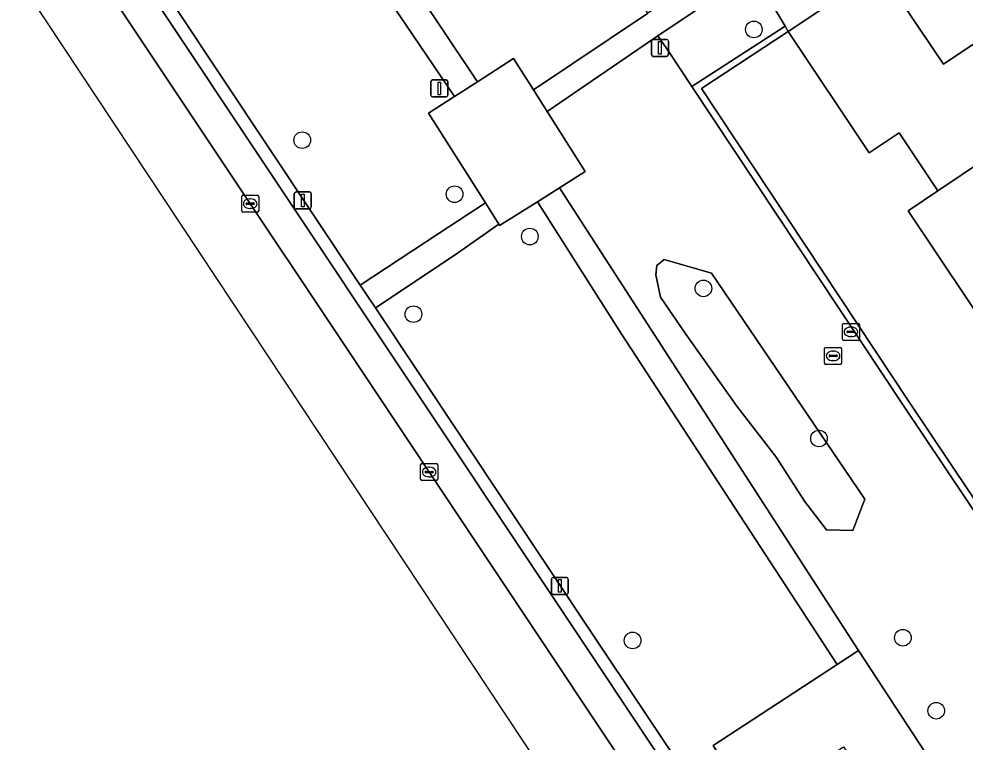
# Model space of a CAD drawing. Extents: x 158793 to 159888, y 384317 to 385256.
# Drawn here: x 158909.7 to 158965.3, y 384382.8 to 384425.3 of the extents above; entities that cross this region are included whole.
import ezdxf

# ---------------------------------------------------------------- set-up
doc = ezdxf.new("R2010")
doc.units = 0
for name, color, linetype in [('IMGEO_Boom', 7, 'Continuous'), ('IMGEO_Erf', 7, 'Continuous'), ('IMGEO_Groenvoorziening', 7, 'Continuous'), ('IMGEO_Haag', 7, 'Continuous'), ('IMGEO_Kolk', 7, 'Continuous'), ('IMGEO_Lichtmast', 7, 'Continuous'), ('IMGEO_Pand', 7, 'Continuous'), ('IMGEO_Parkeervlak_open', 7, 'Continuous'), ('IMGEO_Rijbaan_lokaal_gesloten', 7, 'Continuous'), ('IMGEO_Rioolput', 7, 'Continuous'), ('IMGEO_Voetpad_open', 7, 'Continuous')]:
    doc.layers.add(name, color=color, linetype=linetype)

msp = doc.modelspace()

# ---------------------------------------------------------------- linework, layer by layer
at = {"layer": 'IMGEO_Boom'}
for centre in [(158952.886, 384424.677), (158926.332, 384418.168), (158935.29, 384414.99), (158939.715, 384412.502), (158949.922, 384409.453), (158932.873, 384407.936), (158956.717, 384400.624), (158945.759, 384388.748), (158961.649, 384388.911), (158963.613, 384384.616)]:
    msp.add_circle(centre, 0.489, dxfattribs=at)
at = {"layer": 'IMGEO_Erf'}
for points in [[(158965.285, 384431.499), (158964.748, 384431.148), (158964.86, 384430.983), (158964.057, 384430.439), (158963.945, 384430.604), (158960.305, 384428.164), (158964.029, 384422.63), (158968.495, 384425.617), (158969.004, 384425.958)], [(158961.427, 384418.59), (158959.672, 384417.419), (158954.906, 384424.562), (158949.808, 384421.197), (158962.005, 384402.806), (158975.237, 384383.055), (158979.894, 384386.105), (158980.116, 384385.785), (158980.653, 384386.148), (158980.479, 384386.425), (158990.767, 384393.526), (158986.545, 384399.818), (158986.04, 384399.497), (158981.556, 384396.457), (158985.273, 384390.882), (158979.892, 384387.295), (158975.12, 384394.417), (158976.866, 384395.589), (158974.576, 384398.987), (158972.823, 384397.812), (158967.39, 384405.916), (158967.317, 384406.025), (158961.961, 384414.015), (158963.706, 384415.188)]]:
    msp.add_lwpolyline(points, close=True, dxfattribs=at)
at = {"layer": 'IMGEO_Groenvoorziening'}
for points in [[(158896.968, 384499.367), (158896.742, 384499.724), (158890.455, 384495.434), (158891.147, 384494.396), (158889.033, 384492.988), (158903.675, 384470.99), (158904.679, 384471.634), (158908.235, 384466.094), (158907.413, 384465.525), (158919.526, 384447.205), (158920.531, 384447.916), (158923.564, 384443.5), (158922.484, 384442.767), (158936.63, 384421.601), (158938.756, 384422.968), (158939.926, 384421.125), (158946.632, 384425.614), (158946.657, 384425.631), (158929.396, 384451.245), (158929.729, 384451.467), (158929.876, 384451.565), (158921.676, 384463.747), (158921.522, 384463.645), (158921.188, 384463.426)], [(158933.765, 384419.759), (158935.293, 384420.742), (158921.043, 384441.789), (158920.218, 384441.229), (158918.601, 384443.594), (158914.709, 384440.887), (158910.783, 384438.158), (158929.746, 384409.651), (158934.392, 384412.708), (158937.1, 384414.474)], [(158952.816, 384428.084), (158949.838, 384426.053), (158947.249, 384424.294), (158947.904, 384423.345), (158949.249, 384421.316), (158954.719, 384424.877)], [(158949.808, 384421.197), (158954.906, 384424.562), (158954.719, 384424.877), (158949.249, 384421.316), (158961.672, 384402.584), (158975.167, 384382.44), (158980.116, 384385.785), (158979.894, 384386.105), (158975.237, 384383.055), (158962.005, 384402.806)], [(158961.672, 384402.584), (158949.249, 384421.316), (158947.904, 384423.345), (158947.249, 384424.294), (158940.727, 384419.862), (158942.974, 384416.322), (158941.46, 384415.357), (158959.038, 384388.156), (158966.585, 384376.64), (158975.143, 384382.424), (158975.167, 384382.44)], [(158930.635, 384408.315), (158943.401, 384389.125), (158949.398, 384380.147), (158951.206, 384381.427), (158950.501, 384382.577), (158952.812, 384384.087), (158957.788, 384387.338), (158945.088, 384406.793), (158940.167, 384414.546), (158937.936, 384413.148), (158937.892, 384413.219), (158935.271, 384411.388)], [(158950.398, 384410.345), (158947.612, 384411.152), (158947.186, 384410.792), (158947.118, 384410.251), (158947.399, 384408.94), (158948.897, 384406.755), (158951.878, 384402.526), (158954.218, 384399.514), (158955.857, 384396.939), (158957.152, 384395.25), (158958.701, 384395.207), (158959.409, 384397.066)], [(158959.409, 384397.066), (158958.701, 384395.207), (158957.152, 384395.25), (158955.857, 384396.939), (158954.218, 384399.514), (158951.878, 384402.526), (158948.897, 384406.755), (158947.399, 384408.94), (158947.118, 384410.251), (158947.186, 384410.792), (158947.612, 384411.152), (158950.398, 384410.345)]]:
    msp.add_lwpolyline(points, close=True, dxfattribs=at)
at = {"layer": 'IMGEO_Haag'}
msp.add_lwpolyline([(158949.808, 384421.197), (158954.906, 384424.562), (158954.719, 384424.877), (158949.249, 384421.316), (158961.672, 384402.584), (158975.167, 384382.44), (158980.116, 384385.785), (158979.894, 384386.105), (158975.237, 384383.055), (158962.005, 384402.806)], close=True, dxfattribs=at)
at = {"layer": 'IMGEO_Kolk'}
for p, q in [((158922.772, 384414.006), (158922.772, 384414.858)), ((158922.847, 384414.932), (158923.699, 384414.932)), ((158923.26, 384414.712), (158923.285, 384414.712)), ((158923.773, 384414.858), (158923.773, 384414.006)), ((158923.031, 384414.426), (158923.031, 384414.438)), ((158923.469, 384414.389), (158923.071, 384414.389)), ((158923.074, 384414.475), (158923.472, 384414.475)), ((158923.283, 384414.152), (158923.258, 384414.152)), ((158923.515, 384414.438), (158923.515, 384414.426)), ((158923.699, 384413.932), (158922.847, 384413.932)), ((158957.047, 384405.056), (158957.047, 384405.908)), ((158957.122, 384405.982), (158957.974, 384405.982)), ((158957.535, 384405.762), (158957.56, 384405.762)), ((158958.048, 384405.908), (158958.048, 384405.056)), ((158957.306, 384405.476), (158957.306, 384405.488)), ((158957.744, 384405.439), (158957.346, 384405.439)), ((158957.349, 384405.525), (158957.747, 384405.525)), ((158957.558, 384405.202), (158957.533, 384405.202)), ((158957.79, 384405.488), (158957.79, 384405.476)), ((158957.974, 384404.982), (158957.122, 384404.982)), ((158933.295, 384398.225), (158933.295, 384399.077)), ((158933.37, 384399.151), (158934.222, 384399.151)), ((158933.783, 384398.931), (158933.808, 384398.931)), ((158934.296, 384399.077), (158934.296, 384398.225)), ((158933.554, 384398.645), (158933.554, 384398.657)), ((158933.992, 384398.608), (158933.594, 384398.608)), ((158933.597, 384398.694), (158933.995, 384398.694)), ((158933.806, 384398.371), (158933.781, 384398.371)), ((158934.038, 384398.657), (158934.038, 384398.645)), ((158934.222, 384398.151), (158933.37, 384398.151))]:
    msp.add_line(p, q, dxfattribs=at)
for points in [[(158922.772, 384414.006), (158922.772, 384414.858)], [(158922.847, 384414.932), (158923.699, 384414.932)], [(158923.773, 384414.858), (158923.773, 384414.006)], [(158923.699, 384413.932), (158922.847, 384413.932)], [(158957.047, 384405.056), (158957.047, 384405.908)], [(158957.122, 384405.982), (158957.974, 384405.982)], [(158958.048, 384405.908), (158958.048, 384405.056)], [(158957.974, 384404.982), (158957.122, 384404.982)], [(158933.295, 384398.225), (158933.295, 384399.077)], [(158933.37, 384399.151), (158934.222, 384399.151)], [(158934.296, 384399.077), (158934.296, 384398.225)], [(158934.222, 384398.151), (158933.37, 384398.151)]]:
    msp.add_lwpolyline(points, dxfattribs=at)
for centre, radius, start, end in [((158922.849, 384414.856), 0.0765, 91.552, 178.448), ((158922.849, 384414.856), 0.0765, 91.552, 178.448), ((158923.697, 384414.856), 0.0765, 1.552, 88.448), ((158923.697, 384414.856), 0.0765, 1.552, 88.448), ((158922.849, 384414.008), 0.0765, 181.552, 268.448), ((158922.849, 384414.008), 0.0765, 181.552, 268.448), ((158923.071, 384414.435), 0.0403, 85.8775, 175.7526), ((158923.068, 384414.425), 0.0366, 178.938, 274.7102), ((158923.472, 384414.432), 0.043, 264.8664, 352.4533), ((158923.476, 384414.437), 0.0386, 1.7309, 96.639), ((158923.697, 384414.008), 0.0765, 271.552, 358.448), ((158923.697, 384414.008), 0.0765, 271.552, 358.448), ((158957.124, 384405.906), 0.0765, 91.552, 178.448), ((158957.124, 384405.906), 0.0765, 91.552, 178.448), ((158957.972, 384405.906), 0.0765, 1.552, 88.448), ((158957.972, 384405.906), 0.0765, 1.552, 88.448), ((158957.124, 384405.058), 0.0765, 181.552, 268.448), ((158957.124, 384405.058), 0.0765, 181.552, 268.448), ((158957.346, 384405.485), 0.0403, 85.8775, 175.7526), ((158957.343, 384405.475), 0.0366, 178.938, 274.7102), ((158957.747, 384405.482), 0.043, 264.8664, 352.4533), ((158957.751, 384405.487), 0.0386, 1.7309, 96.639), ((158957.972, 384405.058), 0.0765, 271.552, 358.448), ((158957.972, 384405.058), 0.0765, 271.552, 358.448), ((158933.372, 384399.075), 0.0765, 91.552, 178.448), ((158933.372, 384399.075), 0.0765, 91.552, 178.448), ((158934.22, 384399.075), 0.0765, 1.552, 88.448), ((158934.22, 384399.075), 0.0765, 1.552, 88.448), ((158933.594, 384398.654), 0.0403, 85.8775, 175.7526), ((158933.591, 384398.644), 0.0366, 178.938, 274.7102), ((158933.995, 384398.651), 0.043, 264.8664, 352.4533), ((158933.999, 384398.656), 0.0386, 1.7309, 96.639), ((158933.372, 384398.227), 0.0765, 181.552, 268.448), ((158933.372, 384398.227), 0.0765, 181.552, 268.448), ((158934.22, 384398.227), 0.0765, 271.552, 358.448), ((158934.22, 384398.227), 0.0765, 271.552, 358.448)]:
    msp.add_arc(centre, radius, start, end, dxfattribs=at)
for centre, major_axis, ratio, start_param, end_param in [((158923.259, 384414.432), (-0.387, 0.002), 0.722429, 4.712389, 7.853982), ((158923.284, 384414.432), (-0.39, 0.002), 0.717154, 1.570796, 4.712389), ((158957.534, 384405.482), (-0.387, 0.002), 0.722429, 4.712389, 7.853982), ((158957.559, 384405.482), (-0.39, 0.002), 0.717154, 1.570796, 4.712389), ((158933.782, 384398.651), (-0.387, 0.002), 0.722429, 4.712389, 7.853982), ((158933.807, 384398.651), (-0.39, 0.002), 0.717154, 1.570796, 4.712389)]:
    msp.add_ellipse(centre, major_axis=major_axis, ratio=ratio, start_param=start_param, end_param=end_param, dxfattribs=at)
at = {"layer": 'IMGEO_Lichtmast'}
for p, q in [((158946.869, 384423.193), (158946.869, 384423.993)), ((158946.869, 384423.993), (158946.869, 384423.193)), ((158946.969, 384424.093), (158947.759, 384424.093)), ((158947.759, 384424.093), (158946.969, 384424.093)), ((158947.859, 384423.993), (158947.859, 384423.193)), ((158947.859, 384423.193), (158947.859, 384423.993)), ((158947.759, 384423.093), (158946.969, 384423.093)), ((158946.969, 384423.093), (158947.759, 384423.093)), ((158933.898, 384420.809), (158933.898, 384421.609)), ((158933.898, 384421.609), (158933.898, 384420.809)), ((158933.998, 384421.709), (158934.788, 384421.709)), ((158934.788, 384421.709), (158933.998, 384421.709)), ((158934.888, 384421.609), (158934.888, 384420.809)), ((158934.888, 384420.809), (158934.888, 384421.609)), ((158934.788, 384420.709), (158933.998, 384420.709)), ((158933.998, 384420.709), (158934.788, 384420.709)), ((158925.968, 384415.124), (158926.758, 384415.124)), ((158926.758, 384415.124), (158925.968, 384415.124)), ((158925.868, 384414.224), (158925.868, 384415.024)), ((158925.868, 384415.024), (158925.868, 384414.224)), ((158926.858, 384415.024), (158926.858, 384414.224)), ((158926.858, 384414.224), (158926.858, 384415.024)), ((158926.758, 384414.124), (158925.968, 384414.124)), ((158925.968, 384414.124), (158926.758, 384414.124)), ((158940.988, 384391.555), (158940.988, 384392.355)), ((158940.988, 384392.355), (158940.988, 384391.555)), ((158941.088, 384392.455), (158941.878, 384392.455)), ((158941.878, 384392.455), (158941.088, 384392.455)), ((158941.978, 384392.355), (158941.978, 384391.555)), ((158941.978, 384391.555), (158941.978, 384392.355)), ((158941.878, 384391.455), (158941.088, 384391.455)), ((158941.088, 384391.455), (158941.878, 384391.455))]:
    msp.add_line(p, q, dxfattribs=at)
for points in [[(158947.289, 384423.968), (158947.439, 384423.968), (158947.439, 384423.218), (158947.289, 384423.218), (158947.289, 384423.968)], [(158934.318, 384421.584), (158934.468, 384421.584), (158934.468, 384420.834), (158934.318, 384420.834), (158934.318, 384421.584)], [(158926.288, 384414.999), (158926.438, 384414.999), (158926.438, 384414.249), (158926.288, 384414.249), (158926.288, 384414.999)], [(158941.408, 384392.33), (158941.558, 384392.33), (158941.558, 384391.58), (158941.408, 384391.58), (158941.408, 384392.33)]]:
    msp.add_lwpolyline(points, dxfattribs=at)
for centre, start, end in [((158946.969, 384423.993), 90, 180), ((158946.969, 384423.993), 90, 180), ((158947.759, 384423.993), 0, 90), ((158947.759, 384423.993), 360, 90), ((158946.969, 384423.193), 180, 270), ((158946.969, 384423.193), 180, 270), ((158947.759, 384423.193), 270, 0), ((158947.759, 384423.193), 270, 0), ((158933.998, 384421.609), 90, 180), ((158933.998, 384421.609), 90, 180), ((158934.788, 384421.609), 0, 90), ((158934.788, 384421.609), 360, 90), ((158933.998, 384420.809), 180, 270), ((158933.998, 384420.809), 180, 270), ((158934.788, 384420.809), 270, 0), ((158934.788, 384420.809), 270, 0), ((158925.968, 384415.024), 90, 180), ((158925.968, 384415.024), 90, 180), ((158926.758, 384415.024), 0, 90), ((158926.758, 384415.024), 360, 90), ((158925.968, 384414.224), 180, 270), ((158925.968, 384414.224), 180, 270), ((158926.758, 384414.224), 270, 0), ((158926.758, 384414.224), 270, 0), ((158941.088, 384392.355), 90, 180), ((158941.088, 384392.355), 90, 180), ((158941.878, 384392.355), 0, 90), ((158941.878, 384392.355), 360, 90), ((158941.088, 384391.555), 180, 270), ((158941.088, 384391.555), 180, 270), ((158941.878, 384391.555), 270, 0), ((158941.878, 384391.555), 270, 0)]:
    msp.add_arc(centre, 0.1, start, end, dxfattribs=at)
at = {"layer": 'IMGEO_Pand'}
for points in [[(158970.141, 384423.163), (158968.495, 384425.617), (158964.029, 384422.63), (158960.305, 384428.164), (158954.906, 384424.562), (158959.672, 384417.419), (158961.427, 384418.59), (158963.706, 384415.188), (158971.828, 384420.647)], [(158967.39, 384405.916), (158972.774, 384409.536), (158970.908, 384412.311), (158975.395, 384415.335), (158971.828, 384420.647), (158963.706, 384415.188), (158961.961, 384414.015), (158967.317, 384406.025)]]:
    msp.add_lwpolyline(points, close=True, dxfattribs=at)
at = {"layer": 'IMGEO_Parkeervlak_open'}
for points in [[(158979.947, 384330.322), (158980.275, 384331.98), (158980.191, 384332.575), (158909.096, 384439.327), (158880.607, 384482.106)], [(158878.566, 384481.484), (158941.024, 384387.81), (158980.144, 384328.959)]]:
    msp.add_lwpolyline(points, dxfattribs=at)
at = {"layer": 'IMGEO_Rijbaan_lokaal_gesloten'}
msp.add_lwpolyline([(158875.263, 384479.53), (158977.265, 384325.504), (158980.836, 384327.871), (158980.144, 384328.959), (158941.024, 384387.81), (158878.566, 384481.484), (158878.454, 384481.644), (158875.263, 384479.53), (158875.263, 384479.53)], dxfattribs=at)
at = {"layer": 'IMGEO_Rioolput'}
for p, q in [((158958.093, 384406.469), (158958.093, 384407.321)), ((158958.168, 384407.395), (158959.02, 384407.395)), ((158959.094, 384407.321), (158959.094, 384406.469)), ((158958.352, 384406.889), (158958.352, 384406.901)), ((158958.79, 384406.852), (158958.392, 384406.852)), ((158958.395, 384406.938), (158958.793, 384406.938)), ((158958.581, 384407.175), (158958.606, 384407.175)), ((158958.836, 384406.901), (158958.836, 384406.889)), ((158959.02, 384406.395), (158958.168, 384406.395)), ((158958.604, 384406.615), (158958.579, 384406.615))]:
    msp.add_line(p, q, dxfattribs=at)
for points in [[(158958.093, 384406.469), (158958.093, 384407.321)], [(158958.168, 384407.395), (158959.02, 384407.395)], [(158959.094, 384407.321), (158959.094, 384406.469)], [(158959.02, 384406.395), (158958.168, 384406.395)]]:
    msp.add_lwpolyline(points, dxfattribs=at)
for centre, radius, start, end in [((158958.17, 384407.319), 0.0765, 91.552, 178.448), ((158958.17, 384407.319), 0.0765, 91.552, 178.448), ((158959.018, 384407.319), 0.0765, 1.552, 88.448), ((158959.018, 384407.319), 0.0765, 1.552, 88.448), ((158958.392, 384406.898), 0.0403, 85.8775, 175.7526), ((158958.389, 384406.888), 0.0366, 178.938, 274.7102), ((158958.793, 384406.895), 0.043, 264.8664, 352.4533), ((158958.797, 384406.9), 0.0386, 1.7309, 96.639), ((158958.17, 384406.471), 0.0765, 181.552, 268.448), ((158958.17, 384406.471), 0.0765, 181.552, 268.448), ((158959.018, 384406.471), 0.0765, 271.552, 358.448), ((158959.018, 384406.471), 0.0765, 271.552, 358.448)]:
    msp.add_arc(centre, radius, start, end, dxfattribs=at)
for centre, major_axis, ratio, start_param, end_param in [((158958.58, 384406.895), (-0.387, 0.002), 0.722429, 4.712389, 7.853982), ((158958.605, 384406.895), (-0.39, 0.002), 0.717154, 1.570796, 4.712389)]:
    msp.add_ellipse(centre, major_axis=major_axis, ratio=ratio, start_param=start_param, end_param=end_param, dxfattribs=at)
at = {"layer": 'IMGEO_Voetpad_open'}
for points in [[(158980.144, 384328.959), (158980.836, 384327.871), (158983.253, 384329.467), (158979.383, 384335.261), (158977.514, 384338.058), (158976.599, 384339.428), (158965.796, 384355.6), (158964.891, 384356.955), (158950.216, 384378.923), (158949.398, 384380.147), (158943.401, 384389.125), (158930.635, 384408.315), (158929.746, 384409.651), (158910.783, 384438.158), (158909.837, 384439.58), (158909.743, 384439.72), (158895.744, 384460.765), (158894.861, 384462.092), (158881.479, 384482.208), (158870.941, 384497.878), (158870.092, 384499.142), (158853.475, 384523.852)], [(158880.607, 384482.106), (158909.096, 384439.327), (158980.191, 384332.575), (158980.275, 384331.98), (158979.947, 384330.322)], [(158969.438, 384441.019), (158964.91, 384437.98), (158960.383, 384434.94), (158958.703, 384433.773), (158958.732, 384433.73), (158958.566, 384433.619), (158958.539, 384433.659), (158956.035, 384431.918), (158948.975, 384427.183), (158949.838, 384426.053), (158952.816, 384428.084), (158954.719, 384424.877), (158954.906, 384424.562), (158960.305, 384428.164), (158963.945, 384430.604), (158964.748, 384431.148), (158965.285, 384431.499), (158969.004, 384425.958)]]:
    msp.add_lwpolyline(points, dxfattribs=at)
for points in [[(158936.63, 384421.601), (158922.484, 384442.767), (158921.043, 384441.789), (158935.293, 384420.742)], [(158947.249, 384424.294), (158949.838, 384426.053), (158948.975, 384427.183), (158946.657, 384425.631), (158946.632, 384425.614), (158939.926, 384421.125), (158940.727, 384419.862)], [(158937.892, 384413.219), (158937.936, 384413.148), (158940.167, 384414.546), (158941.46, 384415.357), (158942.974, 384416.322), (158940.727, 384419.862), (158939.926, 384421.125), (158938.756, 384422.968), (158936.63, 384421.601), (158935.293, 384420.742), (158933.765, 384419.759), (158937.1, 384414.474)], [(158941.46, 384415.357), (158940.167, 384414.546), (158945.088, 384406.793), (158957.788, 384387.338), (158959.038, 384388.156)], [(158937.1, 384414.474), (158934.392, 384412.708), (158929.746, 384409.651), (158930.635, 384408.315), (158935.271, 384411.388), (158937.892, 384413.219)], [(158959.038, 384388.156), (158957.788, 384387.338), (158952.812, 384384.087), (158950.501, 384382.577), (158951.206, 384381.427), (158952.052, 384380.188), (158952.838, 384378.993), (158958.15, 384382.492), (158959.506, 384380.425), (158960.216, 384379.343), (158965.022, 384372.019), (158965.776, 384372.495), (158967.051, 384373.358), (158968.223, 384374.128), (158967.435, 384375.408), (158966.585, 384376.64)]]:
    msp.add_lwpolyline(points, close=True, dxfattribs=at)

doc.saveas('drawing.dxf')
